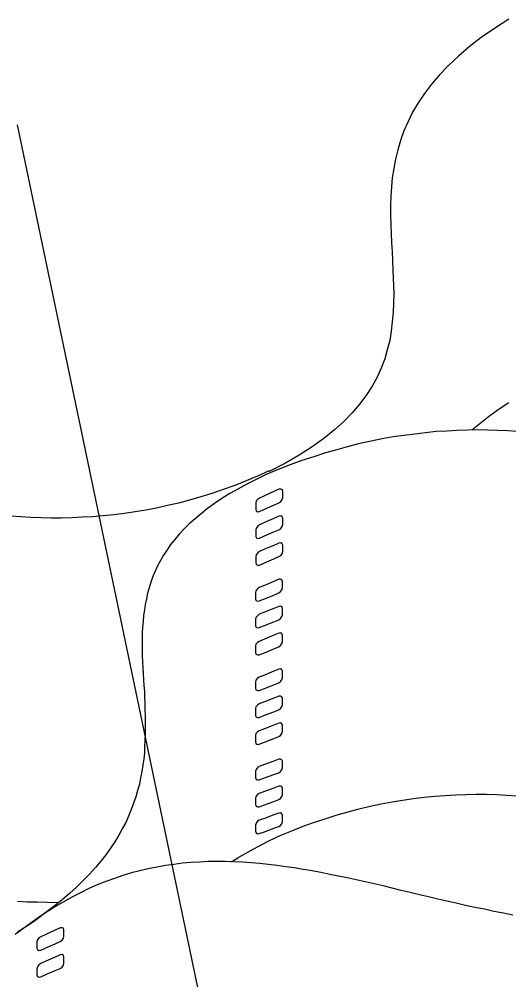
# Model space of a CAD drawing. Extents: x 638850 to 644908, y 297188 to 298900.
# Drawn here: x 638960.4 to 638986.4, y 297754.2 to 297805.2 of the extents above; entities that cross this region are included whole.
import ezdxf

# ---------------------------------------------------------------- set-up
doc = ezdxf.new("R2010")
doc.units = 0
for name, color, linetype in [('1', 7, 'Continuous'), ('16', 7, 'Continuous'), ('2', 7, 'Continuous')]:
    doc.layers.add(name, color=color, linetype=linetype)

msp = doc.modelspace()

# ---------------------------------------------------------------- linework, layer by layer
at = {"layer": '1'}
msp.add_line((638960.314, 297799.559), (638973.153, 297738.184), dxfattribs=at)
at = {"layer": '16'}
for points in [[(638974.198, 297779.515), (638974.306, 297779.577), (638974.368, 297779.685), (638974.398, 297779.793), (638974.398, 297779.793), (638974.398, 297779.869), (638974.398, 297780.039), (638974.398, 297780.117), (638974.398, 297780.117), (638974.368, 297780.209), (638974.306, 297780.241), (638974.198, 297780.225), (638974.198, 297780.225), (638973.936, 297780.101), (638973.426, 297779.885), (638973.164, 297779.761), (638973.164, 297779.761), (638973.072, 297779.699), (638972.994, 297779.607), (638972.977, 297779.499), (638972.977, 297779.499), (638972.977, 297779.407), (638972.977, 297779.253), (638972.977, 297779.159), (638972.977, 297779.159), (638972.994, 297779.083), (638973.072, 297779.037), (638973.164, 297779.051), (638973.164, 297779.051), (638973.426, 297779.175), (638973.936, 297779.391), (638974.198, 297779.515), (638974.198, 297779.515), (638974.198, 297779.515)], [(638974.198, 297778.079), (638974.306, 297778.154), (638974.368, 297778.249), (638974.398, 297778.357), (638974.398, 297778.357), (638974.398, 297778.449), (638974.398, 297778.603), (638974.398, 297778.697), (638974.398, 297778.697), (638974.368, 297778.773), (638974.306, 297778.819), (638974.198, 297778.805), (638974.198, 297778.805), (638973.936, 297778.681), (638973.426, 297778.465), (638973.164, 297778.341), (638973.164, 297778.341), (638973.072, 297778.279), (638972.994, 297778.171), (638972.977, 297778.079), (638972.977, 297778.079), (638972.977, 297777.987), (638972.977, 297777.83), (638972.977, 297777.739), (638972.977, 297777.739), (638972.994, 297777.66), (638973.072, 297777.614), (638973.164, 297777.631), (638973.164, 297777.631), (638973.426, 297777.755), (638973.936, 297777.971), (638974.198, 297778.079), (638974.198, 297778.079), (638974.198, 297778.079)], [(638974.198, 297776.659), (638974.306, 297776.721), (638974.368, 297776.812), (638974.398, 297776.92), (638974.398, 297776.92), (638974.398, 297777.012), (638974.398, 297777.166), (638974.398, 297777.261), (638974.398, 297777.261), (638974.368, 297777.336), (638974.306, 297777.382), (638974.198, 297777.369), (638974.198, 297777.369), (638973.936, 297777.244), (638973.426, 297777.045), (638973.164, 297776.92), (638973.164, 297776.92), (638973.072, 297776.858), (638972.994, 297776.75), (638972.977, 297776.659), (638972.977, 297776.659), (638972.977, 297776.564), (638972.977, 297776.41), (638972.977, 297776.318), (638972.977, 297776.318), (638972.994, 297776.24), (638973.072, 297776.194), (638973.164, 297776.21), (638973.164, 297776.21), (638973.426, 297776.318), (638973.936, 297776.534), (638974.198, 297776.659), (638974.198, 297776.659), (638974.198, 297776.659)], [(638974.198, 297774.742), (638974.29, 297774.804), (638974.352, 297774.898), (638974.384, 297775.006), (638974.384, 297775.006), (638974.384, 297775.098), (638974.384, 297775.252), (638974.384, 297775.344), (638974.384, 297775.344), (638974.352, 297775.422), (638974.29, 297775.468), (638974.198, 297775.452), (638974.198, 297775.452), (638973.92, 297775.344), (638973.426, 297775.128), (638973.147, 297775.02), (638973.147, 297775.02), (638973.056, 297774.944), (638972.977, 297774.85), (638972.964, 297774.742), (638972.964, 297774.742), (638972.964, 297774.666), (638972.964, 297774.496), (638972.964, 297774.418), (638972.964, 297774.418), (638972.977, 297774.326), (638973.056, 297774.293), (638973.147, 297774.31), (638973.147, 297774.31), (638973.426, 297774.418), (638973.92, 297774.62), (638974.198, 297774.742), (638974.198, 297774.742), (638974.198, 297774.742)], [(638974.198, 297773.305), (638974.29, 297773.367), (638974.352, 297773.475), (638974.384, 297773.57), (638974.384, 297773.57), (638974.384, 297773.662), (638974.384, 297773.832), (638974.384, 297773.91), (638974.384, 297773.91), (638974.352, 297774.002), (638974.29, 297774.031), (638974.198, 297774.018), (638974.198, 297774.018), (638973.92, 297773.91), (638973.426, 297773.707), (638973.147, 297773.599), (638973.147, 297773.599), (638973.056, 297773.524), (638972.977, 297773.429), (638972.964, 297773.321), (638972.964, 297773.321), (638972.964, 297773.246), (638972.964, 297773.076), (638972.964, 297772.997), (638972.964, 297772.997), (638972.977, 297772.906), (638973.056, 297772.873), (638973.147, 297772.889), (638973.147, 297772.889), (638973.426, 297772.997), (638973.92, 297773.197), (638974.198, 297773.305), (638974.198, 297773.305), (638974.198, 297773.305)], [(638974.198, 297771.869), (638974.29, 297771.947), (638974.352, 297772.039), (638974.384, 297772.147), (638974.384, 297772.147), (638974.384, 297772.225), (638974.384, 297772.395), (638974.384, 297772.474), (638974.384, 297772.474), (638974.352, 297772.565), (638974.29, 297772.611), (638974.198, 297772.595), (638974.198, 297772.595), (638973.92, 297772.487), (638973.426, 297772.287), (638973.147, 297772.163), (638973.147, 297772.163), (638973.056, 297772.101), (638972.977, 297772.009), (638972.964, 297771.901), (638972.964, 297771.901), (638972.964, 297771.823), (638972.964, 297771.653), (638972.964, 297771.577), (638972.964, 297771.577), (638972.977, 297771.483), (638973.056, 297771.453), (638973.147, 297771.453), (638973.147, 297771.453), (638973.426, 297771.561), (638973.92, 297771.761), (638974.198, 297771.869), (638974.198, 297771.869), (638974.198, 297771.869)], [(638974.198, 297769.971), (638974.29, 297770.033), (638974.352, 297770.125), (638974.384, 297770.233), (638974.384, 297770.233), (638974.384, 297770.324), (638974.384, 297770.481), (638974.384, 297770.573), (638974.384, 297770.573), (638974.352, 297770.651), (638974.29, 297770.697), (638974.198, 297770.681), (638974.198, 297770.681), (638973.92, 297770.573), (638973.426, 297770.373), (638973.147, 297770.265), (638973.147, 297770.265), (638973.056, 297770.203), (638972.977, 297770.108), (638972.964, 297770), (638972.964, 297770), (638972.964, 297769.925), (638972.964, 297769.755), (638972.964, 297769.676), (638972.964, 297769.676), (638972.977, 297769.585), (638973.056, 297769.552), (638973.147, 297769.552), (638973.147, 297769.552), (638973.426, 297769.663), (638973.92, 297769.863), (638974.198, 297769.971), (638974.198, 297769.971), (638974.198, 297769.971)], [(638974.198, 297768.534), (638974.29, 297768.596), (638974.352, 297768.688), (638974.384, 297768.796), (638974.384, 297768.796), (638974.384, 297768.891), (638974.384, 297769.045), (638974.384, 297769.136), (638974.384, 297769.136), (638974.352, 297769.228), (638974.29, 297769.261), (638974.198, 297769.261), (638974.198, 297769.261), (638973.92, 297769.153), (638973.426, 297768.95), (638973.147, 297768.842), (638973.147, 297768.842), (638973.056, 297768.78), (638972.977, 297768.688), (638972.964, 297768.58), (638972.964, 297768.58), (638972.964, 297768.505), (638972.964, 297768.334), (638972.964, 297768.256), (638972.964, 297768.256), (638972.977, 297768.164), (638973.056, 297768.132), (638973.147, 297768.132), (638973.147, 297768.132), (638973.426, 297768.24), (638973.92, 297768.426), (638974.198, 297768.534), (638974.198, 297768.534), (638974.198, 297768.534)], [(638974.198, 297767.114), (638974.29, 297767.176), (638974.352, 297767.268), (638974.384, 297767.376), (638974.384, 297767.376), (638974.384, 297767.454), (638974.384, 297767.622), (638974.384, 297767.7), (638974.384, 297767.7), (638974.352, 297767.792), (638974.29, 297767.84), (638974.198, 297767.824), (638974.198, 297767.824), (638973.92, 297767.716), (638973.426, 297767.53), (638973.147, 297767.422), (638973.147, 297767.422), (638973.056, 297767.36), (638972.977, 297767.268), (638972.964, 297767.16), (638972.964, 297767.16), (638972.964, 297767.082), (638972.964, 297766.912), (638972.964, 297766.836), (638972.964, 297766.836), (638972.977, 297766.741), (638973.056, 297766.696), (638973.147, 297766.712), (638973.147, 297766.712), (638973.426, 297766.82), (638973.92, 297767.006), (638974.198, 297767.114), (638974.198, 297767.114), (638974.198, 297767.114)], [(638974.198, 297765.197), (638974.29, 297765.259), (638974.352, 297765.354), (638974.384, 297765.462), (638974.384, 297765.462), (638974.384, 297765.553), (638974.384, 297765.707), (638974.384, 297765.802), (638974.384, 297765.802), (638974.352, 297765.877), (638974.29, 297765.923), (638974.198, 297765.923), (638974.198, 297765.923), (638973.92, 297765.815), (638973.426, 297765.632), (638973.147, 297765.524), (638973.147, 297765.524), (638973.056, 297765.462), (638972.994, 297765.367), (638972.964, 297765.275), (638972.964, 297765.275), (638972.964, 297765.184), (638972.964, 297765.03), (638972.964, 297764.935), (638972.964, 297764.935), (638972.994, 297764.843), (638973.056, 297764.811), (638973.147, 297764.811), (638973.147, 297764.811), (638973.426, 297764.919), (638973.92, 297765.105), (638974.198, 297765.197), (638974.198, 297765.197), (638974.198, 297765.197)], [(638974.198, 297763.777), (638974.29, 297763.823), (638974.352, 297763.931), (638974.384, 297764.025), (638974.384, 297764.025), (638974.384, 297764.117), (638974.384, 297764.271), (638974.384, 297764.365), (638974.384, 297764.365), (638974.352, 297764.457), (638974.29, 297764.487), (638974.198, 297764.487), (638974.198, 297764.487), (638973.92, 297764.379), (638973.426, 297764.209), (638973.147, 297764.101), (638973.147, 297764.101), (638973.056, 297764.039), (638972.994, 297763.947), (638972.964, 297763.839), (638972.964, 297763.839), (638972.964, 297763.761), (638972.964, 297763.607), (638972.964, 297763.515), (638972.964, 297763.515), (638972.994, 297763.423), (638973.056, 297763.391), (638973.147, 297763.391), (638973.147, 297763.391), (638973.426, 297763.485), (638973.92, 297763.669), (638974.198, 297763.777), (638974.198, 297763.777), (638974.198, 297763.777)], [(638974.198, 297762.34), (638974.29, 297762.403), (638974.352, 297762.494), (638974.384, 297762.602), (638974.384, 297762.602), (638974.384, 297762.681), (638974.384, 297762.851), (638974.384, 297762.929), (638974.384, 297762.929), (638974.352, 297763.021), (638974.29, 297763.067), (638974.198, 297763.051), (638974.198, 297763.051), (638973.92, 297762.959), (638973.426, 297762.772), (638973.147, 297762.681), (638973.147, 297762.681), (638973.056, 297762.619), (638972.994, 297762.527), (638972.964, 297762.419), (638972.964, 297762.419), (638972.964, 297762.34), (638972.964, 297762.187), (638972.964, 297762.095), (638972.964, 297762.095), (638972.994, 297762), (638973.056, 297761.954), (638973.147, 297761.971), (638973.147, 297761.971), (638973.426, 297762.062), (638973.92, 297762.249), (638974.198, 297762.34), (638974.198, 297762.34), (638974.198, 297762.34)], [(638962.607, 297756.254), (638962.701, 297756.313), (638962.777, 297756.421), (638962.793, 297756.532), (638962.793, 297756.532), (638962.793, 297756.608), (638962.793, 297756.778), (638962.793, 297756.856), (638962.793, 297756.856), (638962.777, 297756.948), (638962.701, 297756.978), (638962.607, 297756.964), (638962.607, 297756.964), (638962.345, 297756.84), (638961.834, 297756.624), (638961.573, 297756.5), (638961.573, 297756.5), (638961.465, 297756.438), (638961.402, 297756.33), (638961.373, 297756.238), (638961.373, 297756.238), (638961.373, 297756.146), (638961.373, 297755.989), (638961.373, 297755.898), (638961.373, 297755.898), (638961.402, 297755.819), (638961.465, 297755.773), (638961.573, 297755.79), (638961.573, 297755.79), (638961.834, 297755.914), (638962.345, 297756.13), (638962.607, 297756.254), (638962.607, 297756.254), (638962.607, 297756.254)], [(638962.607, 297754.818), (638962.701, 297754.893), (638962.777, 297754.988), (638962.793, 297755.096), (638962.793, 297755.096), (638962.793, 297755.171), (638962.793, 297755.341), (638962.793, 297755.433), (638962.793, 297755.433), (638962.777, 297755.511), (638962.701, 297755.557), (638962.607, 297755.541), (638962.607, 297755.541), (638962.345, 297755.42), (638961.834, 297755.204), (638961.573, 297755.079), (638961.573, 297755.079), (638961.465, 297755.017), (638961.402, 297754.909), (638961.373, 297754.801), (638961.373, 297754.801), (638961.373, 297754.723), (638961.373, 297754.569), (638961.373, 297754.477), (638961.373, 297754.477), (638961.402, 297754.399), (638961.465, 297754.353), (638961.573, 297754.369), (638961.573, 297754.369), (638961.834, 297754.494), (638962.345, 297754.71), (638962.607, 297754.818), (638962.607, 297754.818), (638962.607, 297754.818)]]:
    msp.add_lwpolyline(points, dxfattribs=at)
at = {"layer": '2'}
for points in [[(638986.383, 297805.153), (638985.627, 297804.658), (638984.918, 297804.181), (638984.283, 297803.686), (638983.714, 297803.191), (638983.188, 297802.696), (638982.708, 297802.201), (638982.29, 297801.706), (638981.907, 297801.214), (638981.581, 297800.719), (638981.286, 297800.226), (638981.041, 297799.731), (638980.825, 297799.24), (638980.641, 297798.73), (638980.501, 297798.235), (638980.375, 297797.737), (638980.285, 297797.245), (638980.206, 297796.75), (638980.159, 297796.257), (638980.13, 297795.762), (638980.114, 297795.267), (638980.114, 297794.774), (638980.13, 297794.279), (638980.146, 297793.786), (638980.159, 297793.307), (638980.193, 297792.814), (638980.222, 297792.333), (638980.238, 297791.838), (638980.238, 297791.838), (638980.251, 297791.437), (638980.267, 297791.019), (638980.285, 297790.621), (638980.285, 297790.621), (638980.267, 297790.11), (638980.251, 297789.617), (638980.206, 297789.106), (638980.146, 297788.611), (638980.069, 297788.119), (638979.943, 297787.624), (638979.804, 297787.144), (638979.619, 297786.652), (638979.401, 297786.172), (638979.142, 297785.693), (638978.847, 297785.232), (638978.492, 297784.75), (638978.089, 297784.289), (638977.641, 297783.826), (638977.146, 297783.378), (638976.577, 297782.928), (638975.958, 297782.48), (638975.265, 297782.032), (638974.507, 297781.6), (638973.675, 297781.168), (638973.675, 297781.168), (638973.675, 297781.168), (638973.675, 297781.2), (638973.675, 297781.2), (638973.675, 297781.2), (638973.056, 297780.921), (638972.455, 297780.673), (638971.852, 297780.426), (638971.247, 297780.21), (638970.648, 297780.01), (638970.059, 297779.827), (638969.458, 297779.654), (638968.871, 297779.499), (638968.299, 297779.362), (638967.712, 297779.222), (638967.141, 297779.114), (638966.571, 297779.022), (638966.016, 297778.943), (638965.442, 297778.869), (638964.886, 297778.822), (638964.33, 297778.774), (638963.775, 297778.743), (638963.235, 297778.711), (638962.677, 297778.698), (638962.137, 297778.698), (638961.597, 297778.711), (638961.054, 297778.727), (638960.53, 297778.761), (638959.988, 297778.806)], [(638984.421, 297783.369), (638984.499, 297783.439), (638984.931, 297783.778), (638985.379, 297784.134), (638985.874, 297784.487), (638986.383, 297784.829)], [(638986.848, 297783.299), (638986.338, 297783.331), (638985.798, 297783.346), (638985.271, 297783.36), (638984.731, 297783.378), (638984.191, 297783.36), (638983.635, 297783.346), (638983.095, 297783.315), (638982.54, 297783.283), (638981.968, 297783.22), (638981.397, 297783.157), (638980.825, 297783.083), (638980.251, 297783.007), (638979.666, 297782.899), (638979.079, 297782.775), (638978.492, 297782.651), (638977.891, 297782.496), (638977.27, 297782.327), (638976.669, 297782.156), (638976.053, 297781.956), (638975.418, 297781.753), (638974.8, 297781.524), (638974.152, 297781.276), (638973.517, 297781.015), (638973.517, 297781.015), (638973.517, 297781.015), (638973.517, 297781.015), (638973.517, 297781.015), (638973.517, 297781.015), (638972.995, 297780.752), (638972.5, 297780.505), (638972.023, 297780.241), (638971.591, 297779.994), (638971.173, 297779.733), (638970.786, 297779.47), (638970.412, 297779.206), (638970.075, 297778.93), (638969.751, 297778.666), (638969.44, 297778.387)], [(638969.44, 297778.387), (638969.179, 297778.126), (638968.918, 297777.847), (638968.684, 297777.568), (638968.452, 297777.292), (638968.27, 297777.013), (638968.083, 297776.736), (638967.912, 297776.457), (638967.759, 297776.164), (638967.636, 297775.885), (638967.514, 297775.593), (638967.402, 297775.3), (638967.312, 297775.003), (638967.233, 297774.713), (638967.17, 297774.421), (638967.111, 297774.124), (638967.064, 297773.833), (638967.019, 297773.525), (638967.003, 297773.23), (638966.97, 297772.92), (638966.956, 297772.627), (638966.956, 297772.317), (638966.956, 297772.011), (638966.956, 297771.703), (638966.956, 297771.392), (638966.97, 297771.084), (638966.988, 297770.76), (638967.003, 297770.449), (638967.019, 297770.141), (638967.033, 297769.817), (638967.064, 297769.507), (638967.078, 297769.183), (638967.096, 297768.859), (638967.096, 297768.535), (638967.111, 297768.211), (638967.111, 297767.887), (638967.111, 297767.563), (638967.111, 297767.239), (638967.096, 297766.912), (638967.078, 297766.588), (638967.064, 297766.251), (638967.033, 297765.925), (638966.988, 297765.601), (638966.925, 297765.261), (638966.862, 297764.923), (638966.801, 297764.595), (638966.709, 297764.255), (638966.616, 297763.918), (638966.493, 297763.578), (638966.369, 297763.238), (638966.232, 297762.898), (638966.076, 297762.556), (638965.89, 297762.219), (638965.705, 297761.877), (638965.505, 297761.539), (638965.273, 297761.2), (638965.023, 297760.846), (638964.749, 297760.502), (638964.468, 297760.165), (638964.159, 297759.809), (638963.82, 297759.485), (638963.466, 297759.127), (638963.093, 297758.788), (638962.69, 297758.434), (638962.258, 297758.095), (638961.797, 297757.741), (638961.318, 297757.384), (638960.809, 297757.044), (638960.809, 297757.044), (638960.361, 297756.751)], [(638971.686, 297760.475), (638972.077, 297760.718), (638972.833, 297761.15), (638973.666, 297761.582), (638973.666, 297761.582), (638974.269, 297761.863), (638974.887, 297762.109), (638975.488, 297762.358), (638976.091, 297762.57), (638976.694, 297762.772), (638977.279, 297762.957), (638977.864, 297763.128), (638978.454, 297763.283), (638979.043, 297763.42), (638979.612, 297763.546), (638980.197, 297763.654), (638980.753, 297763.744), (638981.327, 297763.837), (638981.896, 297763.9), (638982.452, 297763.945), (638983.008, 297763.994), (638983.568, 297764.023), (638984.106, 297764.039), (638984.661, 297764.055), (638985.204, 297764.055), (638985.744, 297764.039), (638986.27, 297764.008), (638986.808, 297763.978)], [(638986.592, 297757.647), (638986.097, 297757.755), (638985.586, 297757.845), (638985.093, 297757.953), (638984.585, 297758.045), (638984.092, 297758.155), (638983.597, 297758.281), (638983.102, 297758.385), (638982.625, 297758.493), (638982.128, 297758.619), (638981.651, 297758.729), (638981.156, 297758.851), (638980.679, 297758.959), (638980.197, 297759.067), (638979.72, 297759.19), (638979.239, 297759.298), (638978.762, 297759.406), (638978.296, 297759.514), (638977.819, 297759.622), (638977.358, 297759.715), (638976.892, 297759.807), (638976.415, 297759.901), (638975.952, 297759.991), (638975.488, 297760.07), (638975.025, 297760.149), (638974.563, 297760.207), (638974.098, 297760.27), (638973.636, 297760.333), (638973.189, 297760.378), (638972.725, 297760.423), (638972.262, 297760.457), (638971.814, 297760.473), (638971.35, 297760.486), (638970.903, 297760.486), (638970.439, 297760.486), (638969.991, 297760.457), (638969.544, 297760.441), (638969.08, 297760.394), (638968.63, 297760.333), (638968.182, 297760.27), (638967.737, 297760.192), (638967.273, 297760.104), (638966.826, 297759.991), (638966.376, 297759.883), (638965.928, 297759.746), (638965.48, 297759.593), (638965.019, 297759.42), (638964.571, 297759.253), (638964.121, 297759.051), (638963.673, 297758.835), (638963.212, 297758.601), (638962.764, 297758.34), (638962.317, 297758.079), (638962.317, 297758.079), (638961.556, 297757.584), (638960.863, 297757.102), (638960.213, 297756.61)], [(638960.332, 297758.389), (638960.854, 297758.356), (638961.378, 297758.342), (638961.921, 297758.326), (638962.461, 297758.311), (638962.539, 297758.313)]]:
    msp.add_lwpolyline(points, dxfattribs=at)

doc.saveas('drawing.dxf')
